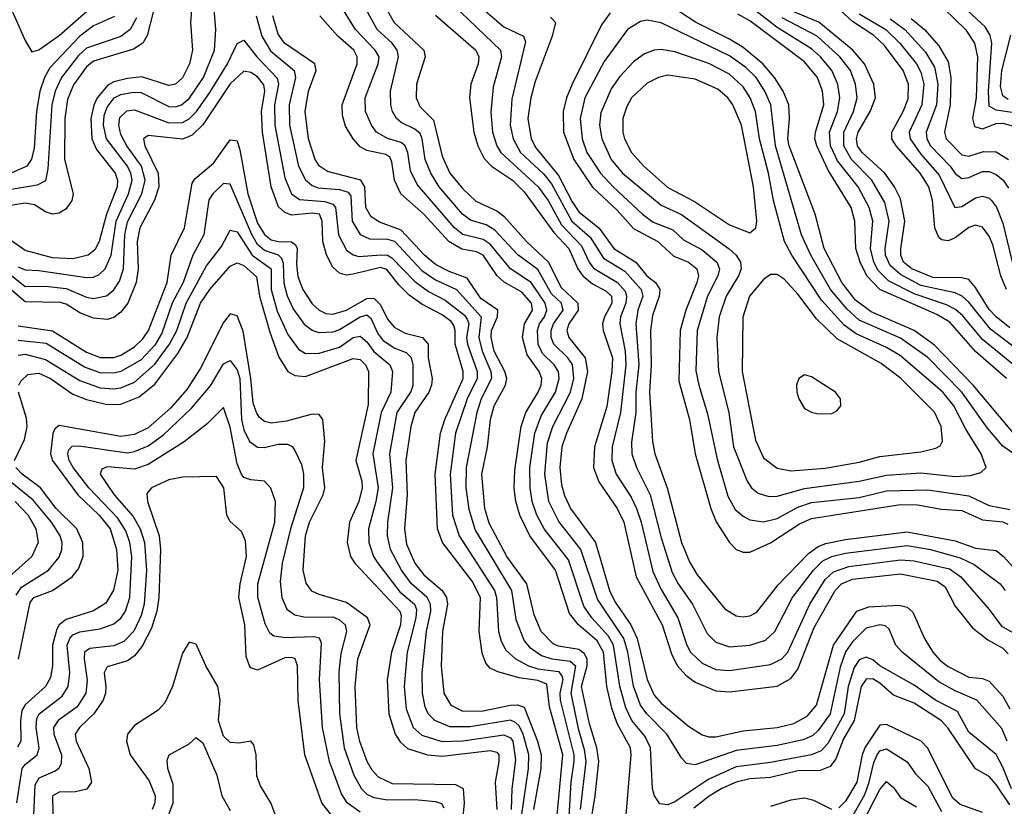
# Model space of a CAD drawing. Header units: inches. Extents: x 884549 to 1028252, y 526810 to 653624.
# Tile 437 of 656: x 921434 to 924314, y 621379 to 623679. Entities that reach past the tile are written whole.
import ezdxf

# ---------------------------------------------------------------- set-up
doc = ezdxf.new("R2010")
doc.units = ezdxf.units.IN
doc.header["$MEASUREMENT"] = 0
doc.layers.add('A9622', color=7, linetype='Continuous')

msp = doc.modelspace()

# ---------------------------------------------------------------- linework, layer by layer
at = {"layer": 'A9622', "color": 5}
for points, elevation in [([(921842.6, 623770), (921807.2, 623632.8), (921794.7, 623610), (921767.1, 623592.9), (921650, 623557.2), (921630, 623540.4), (921592.1, 623487.9), (921574.3, 623445.7), (921566.5, 623390), (921565.1, 623270), (921590.8, 623170), (921586.6, 623150), (921570, 623125.8), (921550, 623113), (921530, 623110.5), (921510, 623116.6), (921477.3, 623137.3), (921450, 623142.5), (921390, 623132.4)], 2620), ([(921941.3, 623770), (921934.3, 623670), (921939.6, 623590), (921931.3, 623550), (921910, 623509.1), (921890, 623490.6), (921870, 623486.1), (921791.4, 623511.4), (921750, 623506.9), (921710, 623496.8), (921692.4, 623487.6), (921661, 623450), (921651.2, 623428.8), (921642.5, 623390), (921645.1, 623330), (921659, 623299), (921713.8, 623230), (921720.8, 623210), (921719.7, 623190), (921688.3, 623110), (921666.5, 623030), (921653.7, 623006.3), (921634.1, 622990), (921590, 622979.9), (921530, 622983), (921450, 623004), (921410, 623032.2)], 2580), ([(921430, 622956.7), (921450, 622947.4), (921490, 622945.9), (921630, 622924.9), (921650, 622926.5), (921666.4, 622933.6), (921684, 622950), (921701.9, 622990), (921716.1, 623090), (921752.2, 623170), (921763, 623210), (921759.7, 623230), (921749.7, 623250), (921688, 623330), (921679.3, 623370), (921681.8, 623398.2), (921690, 623422.8), (921710.8, 623450), (921730, 623459.6), (921766.8, 623466.8), (921790, 623465.4), (921870, 623424.7), (921890, 623424), (921907.5, 623430), (921930, 623448.7), (921972.3, 623510), (922004.4, 623590), (922008.3, 623650), (921998.2, 623770)], 2560), ([(924322.6, 621570), (924306.4, 621606.4), (924234.1, 621690), (924170, 621716.8), (924123, 621743), (924015.6, 621830), (923996.4, 621850), (923977.6, 621897.6), (923966.5, 621906.5), (923950.1, 621910.1), (923910, 621899.7), (923870, 621859.7), (923850, 621831), (923834.2, 621785.8), (923804.5, 621650), (923770, 621601), (923753.6, 621586.4), (923725.9, 621574.1), (923650, 621557.1), (923530, 621542.8), (923410, 621501), (923384.5, 621504.5), (923370, 621520.7), (923327.5, 621590), (923268.8, 621650), (923250, 621675.2), (923230, 621731), (923213, 621830), (923200.8, 621870), (923124.5, 621984.5), (923075.6, 622130), (923011.5, 622211.5), (922982.2, 622270), (922970, 622350), (922978.2, 622441.8), (922993.2, 622490), (923045, 622590), (923055.2, 622630), (923051.1, 622671.1), (923037.9, 622690), (922996.4, 622730), (922988.8, 622750), (922988.4, 622770), (922995.4, 622790), (923023.6, 622830), (923019.1, 622850), (922990, 622876.9), (922950, 622948.3), (922891.2, 622991.2), (922823.6, 623063.6), (922798.5, 623078.5), (922752.6, 623092.6), (922729.4, 623110), (922661.1, 623190), (922636.5, 623230), (922619.9, 623270), (922611.7, 623330), (922605.5, 623345.5), (922590, 623358.9), (922550, 623378.2), (922536.8, 623390), (922524.8, 623410), (922519.3, 623430), (922518.4, 623470), (922541.9, 623570), (922538.5, 623590), (922523.8, 623610), (922479.9, 623650), (922425.2, 623750)], 2660), ([(921398, 623738), (921450, 623617.6), (921470, 623584.7), (921490, 623590.1), (921550, 623632.8), (921630, 623702.5)], 2680), ([(924335.6, 621430), (924310, 621494), (924290, 621531), (924210, 621596.1), (924176.8, 621656.8), (924112.4, 621690), (924050, 621733.8), (923950, 621790.1), (923930, 621808), (923910, 621815.8), (923890, 621807.7), (923875.1, 621784.9), (923857.7, 621730), (923845.3, 621650), (923797.5, 621562.5), (923778.8, 621541.2), (923750.4, 621529.6), (923630, 621507.2), (923530, 621494.7), (923450, 621458.7), (923350, 621392.8), (923330, 621383.6), (923306.8, 621386.8), (923290.7, 621410), (923285.4, 621430), (923279.4, 621550), (923263.4, 621583.4), (923225.1, 621630), (923206.8, 621666.8), (923190, 621730.2), (923171.3, 621850), (923156.6, 621876.6), (923108.1, 621930), (923084, 621964), (923039.4, 622099.4), (922968.4, 622190), (922946.5, 622230), (922933.1, 622270), (922927.1, 622310), (922926.6, 622370), (922941, 622470), (922959.7, 622520.3), (923001, 622590), (923012.3, 622630), (923010, 622650.1), (922997.1, 622670), (922963.3, 622703.3), (922951.1, 622730), (922949.2, 622770), (922954.6, 622790), (922968.8, 622810), (922976, 622830), (922971.5, 622850), (922930, 622910.9), (922870, 622950.3), (922810, 623022.5), (922790, 623035.7), (922730.8, 623050.8), (922706.1, 623070), (922596.9, 623196.9), (922576.9, 623236.9), (922569.3, 623290), (922561.6, 623310), (922550, 623319.5), (922510, 623331.3), (922477.6, 623350), (922463.3, 623370), (922445.3, 623410), (922444.3, 623450), (922482.8, 623550), (922485.6, 623570), (922473.5, 623590), (922416.3, 623650), (922367, 623730)], 2640), ([(922702.2, 623722.2), (922841, 623590), (922843.2, 623570), (922818.7, 623481.3), (922812.1, 623407.9), (922816.9, 623350), (922829.8, 623310), (922841.5, 623290), (922951.1, 623190), (922980.2, 623150), (923019.1, 623079.1), (923077.4, 623017.4), (923099.5, 622970), (923112.4, 622952.4), (923182.7, 622910), (923204.7, 622884.7), (923209.2, 622870), (923207.3, 622850), (923191.5, 622810), (923189.3, 622790), (923204.9, 622710), (923207.4, 622670), (923191.8, 622530), (923166.9, 622430), (923165.8, 622390), (923179, 622350), (923222.6, 622282.6), (923238.3, 622250), (923252.2, 622210), (923285.8, 622065.8), (923310, 622013.3), (923359.6, 621930), (923385.2, 621850), (923396.6, 621830), (923430, 621798), (923470, 621779.2), (923510, 621776), (923630, 621793.4), (923663.1, 621810), (923680.8, 621830), (923745.2, 621970), (923790, 622042.2), (923814.8, 622065.2), (923859.8, 622080.2), (924010, 622099.5), (924050, 622096.9), (924153.8, 622073.8), (924186.7, 622050), (924270, 621954.8), (924306.2, 621906.2), (924350, 621881.4)], 2740), ([(924341.3, 622470), (924223.1, 622610), (924110, 622727.3), (924050.3, 622770), (923924.7, 622824.7), (923879, 622859), (923838.9, 622910), (923786.9, 623010), (923760.6, 623110), (923685.1, 623310), (923681.3, 623330), (923685.8, 623390), (923683.4, 623430), (923667.7, 623470), (923641.7, 623510), (923607.9, 623550), (923550, 623597), (923510, 623622.1), (923411.1, 623671.1), (923330, 623724)], 2820), ([(924330, 622777.5), (924290, 622810.5), (924270, 622831.8), (924230, 622896.2), (924210, 622919.1), (924190, 622924.5), (924105.2, 622925.2), (924043.4, 622950), (924019.7, 622970), (924011.7, 622990), (924011.6, 623008.4), (924023.4, 623090), (924010, 623154.7), (923992.8, 623190), (923964.9, 623230), (923898.7, 623290), (923884.8, 623310), (923882.2, 623330), (923887.1, 623350), (923921.9, 623410), (923937, 623450), (923932.6, 623490), (923905.2, 623550), (923871.1, 623590), (923771.3, 623671.3), (923672.6, 623712.6)], 2720), ([(924320.9, 622890), (924304.3, 622930), (924280.7, 623020.7), (924270, 623045.6), (924250, 623071.9), (924230, 623078.2), (924210, 623071.4), (924170, 623041), (924150, 623032.3), (924130, 623035.1), (924122.1, 623042.1), (924111, 623070), (924103.7, 623150), (924093.8, 623190), (924068.4, 623230), (923997.9, 623310), (923985.4, 623330), (923985.5, 623350), (924018.3, 623410), (924032.6, 623447.4), (924034.2, 623490), (924018.5, 623530), (923963.4, 623603.4), (923932.8, 623632.8), (923870, 623673.6), (923810, 623728.5)], 2680), ([(924363.7, 623403.7), (924290, 623414.2), (924270, 623426.2), (924267.6, 623470), (924277.9, 623610), (924273.2, 623633.2), (924258.2, 623658.2), (924195.6, 623715.6)], 2560), ([(921775.9, 623684.1), (921757.1, 623650), (921730, 623629.8), (921630, 623595.5), (921606.2, 623573.8), (921556.9, 623510), (921538, 623470), (921528.7, 623430), (921517, 623243), (921510, 623208), (921485.1, 623194.9), (921290, 623162.4)], 2640), ([(921711.7, 623688.3), (921650, 623661.1), (921610, 623630.8), (921522.4, 623537.6), (921506.7, 623510), (921493.5, 623470), (921483.1, 623410), (921476.9, 623303.1), (921469.2, 623270.8), (921455.1, 623250), (921409.7, 623230.3)], 2660), ([(922126.1, 623690), (922142.6, 623630), (922167.4, 623587.4), (922236.7, 623530), (922241, 623510), (922222.9, 623430), (922223.3, 623370), (922250, 623250.2), (922270, 623210.1), (922290, 623193.9), (922307.5, 623187.5), (922370, 623181.9), (922394.9, 623174.9), (922402.6, 623162.6), (922406.4, 623090), (922430, 623051), (922457.8, 623037.8), (922510, 623037.4), (922530.9, 623030.9), (922610, 622945.8), (922650, 622918.7), (922712.1, 622890), (922783.7, 622810), (922777.1, 622750), (922786.7, 622710), (922811.9, 622650), (922814.2, 622630), (922784, 622570), (922771.8, 622530), (922740, 622370), (922739.5, 622310), (922747.7, 622247.7), (922766.9, 622186.9), (922872.8, 622010), (922885, 621925), (922910, 621862.7), (922924.9, 621844.9), (922960.6, 621820.6), (922990.2, 621810), (923044.1, 621804.1), (923059.5, 621790), (923046.2, 621710), (923067.3, 621607.3), (923085.5, 621545.5), (923089.9, 621510), (923073.5, 621370)], 2560), ([(923098, 621290), (923117.9, 621410), (923128.6, 621510), (923122.5, 621550), (923100.5, 621620.5), (923077.8, 621730), (923094.5, 621790), (923094.5, 621810), (923085.6, 621825.6), (923070, 621837.5), (923010, 621847.3), (922994.7, 621854.7), (922959.9, 621890), (922938.7, 621938.7), (922917.8, 622030), (922859.3, 622110), (922807.3, 622207.3), (922794.7, 622250), (922786, 622350), (922802.3, 622430), (922811.6, 622510), (922821.6, 622550), (922854.9, 622610), (922858.6, 622630), (922853.1, 622650), (922822.3, 622710), (922813.2, 622750), (922813.9, 622770), (922831.3, 622810), (922832.9, 622830), (922783.3, 622863.3), (922743.4, 622923.4), (922690, 622942.2), (922650, 622963.5), (922617.9, 622990), (922550, 623063.3), (922486.8, 623086.8), (922462.7, 623102.7), (922446.2, 623130), (922443.6, 623190), (922431.6, 623210), (922334.7, 623234.7), (922310.9, 623250.9), (922298.7, 623270), (922279, 623330), (922268.8, 623410), (922278.5, 623470), (922301.6, 623530), (922297.7, 623550), (922209, 623610), (922190, 623636.6), (922175, 623690)], 2580), ([(923205.8, 621330), (923222.6, 621530), (923220.8, 621550), (923181.8, 621621.8), (923166.1, 621666.1), (923151.8, 621730), (923142.1, 621830), (923123.4, 621863.4), (923068.8, 621910), (923042.8, 621942.8), (923001.4, 622070), (922926.2, 622170), (922897.3, 622230), (922885.5, 622270), (922880.3, 622310), (922882, 622362), (922900.9, 622490), (922914.2, 622530), (922951.1, 622590), (922959.5, 622610), (922961.4, 622630), (922953.9, 622650), (922918.9, 622698.8), (922905, 622750), (922911, 622790), (922934, 622830), (922931.5, 622850), (922902.5, 622882.5), (922851.6, 622911.6), (922830.4, 622930), (922790, 622990.5), (922770, 622999.6), (922727.6, 623007.6), (922689.5, 623030), (922616.4, 623110), (922549.4, 623170), (922530.3, 623210), (922523, 623263), (922516.5, 623276.5), (922505, 623285), (922450, 623295.8), (922430, 623307), (922409.3, 623330), (922387.4, 623367.4), (922378.6, 623398.6), (922377.8, 623430), (922421.7, 623550), (922421.2, 623570), (922411.9, 623590), (922364.4, 623630), (922312, 623690)], 2620), ([(922510, 623704.1), (922529.7, 623670), (922615.9, 623590), (922619.9, 623570), (922595.1, 623490), (922594, 623450), (922604.5, 623424.5), (922644.7, 623384.7), (922670, 623279.7), (922692.2, 623230), (922730, 623184.4), (922768.2, 623148.2), (922830, 623120.2), (922850, 623104.3), (922916.2, 623030), (922980.7, 622970), (923016.6, 622896.6), (923066.5, 622850), (923067.4, 622830), (923040.7, 622790), (923034.9, 622770), (923040.1, 622750), (923088.4, 622690), (923095.4, 622650), (923078, 622570), (923033.2, 622470), (923019.9, 622430), (923014, 622370), (923019.4, 622319.4), (923027.8, 622287.8), (923045.6, 622250), (923118.8, 622150), (923159.1, 622010), (923176.4, 621976.4), (923221.4, 621910), (923240.3, 621870), (923269.4, 621750), (923290, 621704.2), (923310, 621680.8), (923390, 621613.6), (923430, 621587.9), (923450, 621582.2), (923470, 621582.7), (923550, 621599.9), (923650, 621609.8), (923698.3, 621621.7), (923737.2, 621642.8), (923764.9, 621675.1), (923814.5, 621850), (923883.1, 621950), (923917.5, 621962.5), (924006.9, 621966.9), (924030, 621961.4), (924047, 621947), (924080.6, 621870), (924105.1, 621830), (924126, 621806), (924150, 621788.2), (924210, 621756.8), (924250, 621752.7), (924270, 621745.2), (924310, 621700.9), (924330, 621664.2)], 2680), ([(922650, 623691.5), (922768.3, 623590), (922776.7, 623570), (922775.1, 623550), (922754.2, 623490), (922750.1, 623449.9), (922762.9, 623350), (922774.5, 623310), (922793.1, 623273.1), (922814.6, 623250), (922875.9, 623210), (922910, 623175.7), (922996.3, 623056.3), (923040.4, 623010), (923067, 622950), (923081, 622930), (923110, 622906.6), (923150, 622885.1), (923165.3, 622870), (923166.2, 622850), (923144.5, 622810), (923138.8, 622790), (923141.1, 622770), (923167.9, 622690), (923165.8, 622650), (923152, 622548), (923115.3, 622430), (923112.8, 622370), (923127.9, 622327.9), (923181.3, 622250), (923201.5, 622210), (923237.7, 622050), (923313.5, 621910), (923341.7, 621821.7), (923358, 621790), (923382.9, 621762.9), (923410, 621742.6), (923470, 621716.7), (923510, 621714.3), (923650, 621730.8), (923690, 621753), (923710, 621780.3), (923758.1, 621901.9), (923819.3, 622010), (923837.9, 622030), (923870, 622043), (924010, 622058.5), (924117.8, 622037.8), (924140.7, 622020.7), (924170, 621964.7), (924220.9, 621900.9), (924266.1, 621866.1), (924310, 621841.2), (924325, 621825)], 2720), ([(922788.5, 623710), (922850, 623658.1), (922908.1, 623630), (922914.1, 623614.1), (922873.8, 623446.2), (922869.2, 623370), (922877.6, 623330), (922898.9, 623290), (922967.1, 623227.1), (922990, 623198.9), (923049.4, 623089.4), (923103.2, 623043.2), (923141.7, 622981.7), (923203.9, 622943.9), (923252.3, 622890), (923256.6, 622870), (923242.7, 622830), (923236.1, 622790), (923244.8, 622670), (923236.8, 622590), (923236.5, 622530), (923224, 622444), (923224.6, 622410), (923238, 622370), (923278.1, 622290), (923310, 622163.8), (923343.1, 622063.1), (923360.1, 622030), (923402, 621970), (923444.9, 621884.9), (923470, 621859.6), (923510, 621845.9), (923569.6, 621850.4), (923615.4, 621864.6), (923642.5, 621890), (923694.3, 621990), (923756, 622070), (923783.3, 622096.7), (923810, 622110), (923850, 622119.5), (924030, 622141.3), (924098.4, 622130), (924185.3, 622105.3), (924226.4, 622086.4), (924302.2, 622030), (924316.7, 622010)], 2760), ([(922986.3, 623686.3), (923001.1, 623670), (922991.3, 623630), (922942.4, 623497.6), (922929.3, 623450), (922920.8, 623390), (922929.8, 623330), (922943.7, 623303.7), (923010, 623223.6), (923050, 623146.1), (923070, 623116.8), (923129.5, 623069.5), (923171.9, 623010), (923235.9, 622970), (923268.1, 622930), (923293.9, 622910), (923306.5, 622890), (923304.7, 622870), (923285.6, 622814.4), (923279.4, 622770), (923281, 622670), (923276, 622590), (923285.4, 622445.4), (923292, 622410), (923328.4, 622310), (923369.5, 622150), (923393.5, 622093.5), (923415.6, 622055.6), (923496.8, 621956.8), (923530, 621935.9), (923550, 621933), (923570, 621936.6), (923590, 621947), (923653.1, 622026.9), (923741.6, 622118.4), (923770, 622139.2), (923792.3, 622147.7), (923850, 622159.3), (924030, 622182), (924170, 622155.8), (924230, 622134.1), (924290, 622126.7), (924312.2, 622110), (924348.9, 622068.9)], 2780), ([(923161.1, 623698.9), (923136, 623664), (923049.8, 623490.2), (923033.4, 623450), (923023.5, 623410), (923024.9, 623350), (923055.5, 623270), (923110, 623189.5), (923181.6, 623121.6), (923230, 623068.1), (923300.8, 623030), (923347.3, 622987.3), (923390.1, 622970), (923415, 622950), (923419.5, 622930), (923414.7, 622910), (923382.8, 622830), (923366.1, 622770), (923362.1, 622622.1), (923392.9, 622510), (923410.1, 622410), (923455.6, 622250), (923471.2, 622211.2), (923510, 622150.8), (923530.2, 622130), (923550, 622122), (923570, 622122.5), (923630, 622149.4), (923715.1, 622204.9), (923750, 622220.8), (924010, 622261.2), (924060.2, 622260.2), (924130, 622247.6), (924190, 622244.4), (924250, 622217), (924310, 622210.7), (924324, 622204)], 2820), ([(924320.5, 622630), (924230, 622709.1), (924154.3, 622794.3), (924116.6, 622816.6), (923950, 622890), (923912.2, 622930), (923892.6, 622970), (923880, 623010), (923877.1, 623090), (923866.4, 623130), (923798.6, 623238.6), (923765.3, 623310), (923760.2, 623330), (923761.5, 623350), (923786.2, 623430), (923782.1, 623470), (923767.4, 623510), (923730, 623555.3), (923570, 623675.3), (923535, 623695)], 2780), ([(924345.8, 622665.8), (924250, 622743.5), (924192.8, 622812.8), (924171.7, 622831.7), (924145.4, 622845.4), (924050, 622877.3), (923975.5, 622915.5), (923945.6, 622945.6), (923932.8, 622970), (923923.1, 623010), (923929.4, 623090), (923919.3, 623130), (923887.1, 623190), (923826.1, 623266.1), (923805.6, 623310), (923802.7, 623350), (923826, 623410), (923832.8, 623450), (923827, 623490), (923809.9, 623530), (923776.5, 623570), (923750, 623593.7), (923650, 623656), (923579.1, 623710)], 2760), ([(924376, 622696), (924273.8, 622773.8), (924210, 622853.4), (924190.8, 622870.8), (924170, 622880.3), (924070, 622902), (924010, 622933.8), (923980.4, 622960.4), (923967, 622990), (923965.7, 623010), (923977.5, 623090), (923964.6, 623144.6), (923926.8, 623210), (923866.8, 623270), (923844.4, 623310), (923844.5, 623350), (923872.9, 623410), (923883.5, 623450), (923878.9, 623490), (923864, 623530), (923833.4, 623570), (923767.2, 623630), (923663.9, 623683.9)], 2740), ([(923890, 623695.9), (923967.1, 623650), (924008.9, 623610), (924057, 623550), (924070, 623525), (924079.2, 623490), (924073.3, 623430), (924035.9, 623350), (924038.6, 623330), (924070, 623285.4), (924123.8, 623223.8), (924169.2, 623129.2), (924190, 623132.3), (924230, 623157.5), (924250, 623163.1), (924270, 623156.9), (924276.7, 623150), (924290.8, 623130.8), (924310, 623083.7), (924341.5, 622950)], 2660), ([(924137.8, 623710), (924200.8, 623650), (924226.8, 623610), (924235.2, 623570), (924231.4, 623450), (924221.5, 623390), (924226.8, 623366.8), (924250, 623359.8), (924290, 623374.9), (924310, 623375.8), (924361.3, 623361.3)], 2580), ([(924450, 622335.1), (924310, 622431.8), (924264.5, 622484.5), (924189.9, 622590), (924090, 622691.3), (924010, 622748), (923890, 622800.5), (923853.5, 622833.5), (923806.1, 622890), (923748.4, 622990), (923721.2, 623050), (923644.4, 623310), (923631, 623430), (923613.6, 623470), (923587.9, 623510), (923558.5, 623538.5), (923510, 623572.9), (923310, 623669.6), (923270, 623677.3), (923250, 623673.7), (923212.1, 623650), (923143.8, 623556.2), (923087, 623450), (923073.7, 623390), (923079, 623330), (923092.9, 623290), (923133.5, 623230), (923170, 623190.1), (923256.2, 623110), (923287, 623087), (923344.5, 623064.5), (923375.5, 623035.5), (923430, 623005.8), (923473.7, 622970), (923481.3, 622950), (923476.5, 622930), (923445.7, 622870), (923415.7, 622770), (923412.3, 622652.3), (923420.4, 622610), (923446.4, 622526.4), (923473.9, 622393.9), (923505.8, 622285.8), (923527.1, 622247.1), (923550, 622227.2), (923570, 622216.8), (923610, 622210.8), (923650, 622221), (923710, 622254.2), (923750, 622267.5), (923890, 622282), (923970, 622301.3), (924090, 622304.1), (924210, 622286.6), (924270, 622259), (924330, 622247.4)], 2840), ([(923980.7, 623680.7), (924023.2, 623650), (924083.3, 623583.3), (924110, 623539.9), (924119.7, 623490), (924115.6, 623430), (924085.9, 623350), (924087.8, 623330), (924098, 623310), (924156.1, 623250), (924170, 623229.1), (924190, 623214.8), (924210, 623217.2), (924250, 623234.8), (924270, 623234.8), (924290, 623226.2), (924310.3, 623210), (924326.5, 623186.5)], 2640), ([(924042.1, 623682.1), (924080.4, 623650), (924122.2, 623602.2), (924150, 623555.3), (924158, 623510), (924155.5, 623430), (924138.7, 623350), (924143.9, 623330), (924190, 623283.6), (924210, 623279.3), (924253.1, 623293.1), (924290, 623292.5), (924326.5, 623270)], 2620), ([(924325.8, 623445.8), (924310, 623455.7), (924303, 623483), (924307.2, 623530), (924333.2, 623633.2)], 2540), ([(921390, 622947), (921450, 622898.7), (921510, 622899.4), (921570, 622892.9), (921630, 622867.8), (921650, 622863.8), (921688.2, 622871.8), (921710, 622889.2), (921725.8, 622914.2), (921738, 622950), (921741.8, 623050), (921750, 623087.6), (921791.2, 623170), (921801, 623210), (921790.6, 623250), (921747.3, 623310), (921730, 623342.8), (921723.9, 623370), (921727.5, 623392.5), (921747.7, 623412.3), (921770, 623415.3), (921870, 623377.1), (921910, 623378.1), (921930, 623388.7), (921951.8, 623410), (921990, 623466.1), (922041.6, 623550), (922070, 623608.7), (922090, 623619.1), (922127.4, 623570), (922187.7, 623507.7), (922190.9, 623490), (922179.9, 623430), (922180.2, 623370), (922210, 623216.2), (922229.3, 623169.3), (922253.1, 623153.1), (922326.8, 623146.8), (922350, 623139.1), (922357.7, 623130), (922366.4, 623050), (922390, 623005), (922410, 622991.1), (922426.5, 622986.5), (922491.6, 622991.6), (922510, 622990.3), (922523, 622983), (922590, 622913.3), (922630, 622884.3), (922678.6, 622858.6), (922735, 622815), (922743.5, 622803.5), (922747.6, 622790), (922741.5, 622750), (922744.5, 622730), (922772.2, 622650), (922771.9, 622630), (922743.5, 622570), (922709.1, 622470), (922693.2, 622350), (922699.8, 622230), (922719.9, 622170), (922823.1, 622010), (922829.1, 621990), (922834.4, 621890), (922842.2, 621862.2), (922855.9, 621835.9), (922884.7, 621810), (922922.5, 621790), (922950, 621781.1), (923010, 621773.9), (923020.3, 621760.3), (923023, 621750), (923014.1, 621710), (923014.7, 621690), (923054.8, 621530), (923055.5, 621510), (923046.4, 621450), (923040.3, 621350)], 2540), ([(923006.1, 621353.9), (923023.1, 621530), (922984.2, 621670), (922976.3, 621736.3), (922950, 621747.5), (922895.3, 621755.3), (922832.7, 621772.7), (922810, 621783.6), (922797.7, 621797.7), (922787, 621827), (922777.8, 621890), (922782.3, 621990), (922757.2, 622037.2), (922670.7, 622150), (922655.8, 622190), (922649.4, 622350), (922665.2, 622470), (922677.8, 622510), (922731.6, 622630), (922730.9, 622650), (922707.6, 622730), (922708.3, 622770), (922704.5, 622784.5), (922696.4, 622796.4), (922670, 622816.1), (922610, 622846.8), (922573.8, 622873.8), (922543.2, 622903.2), (922508, 622948), (922490, 622954.6), (922410, 622934.4), (922390, 622932), (922370, 622937.5), (922350, 622955.7), (922331.3, 622991.3), (922320.9, 623030), (922319.3, 623090), (922310.7, 623110), (922290, 623113.3), (922230, 623107.3), (922210, 623114.9), (922191.2, 623131.2), (922170, 623190), (922144.3, 623350), (922141.8, 623410), (922151, 623470), (922148.4, 623488.4), (922130, 623511.6), (922110, 623524.3), (922090, 623528), (922050, 623491), (921970, 623371.7), (921939, 623341), (921910, 623329.3), (921810, 623339.8), (921796.8, 623330), (921800.6, 623310), (921839.5, 623230), (921841.1, 623190), (921828.6, 623151.4), (921785.6, 623070), (921778.2, 623030), (921781.1, 622950), (921775, 622910), (921750.5, 622850), (921730, 622823.4), (921710, 622808.5), (921690, 622802.6), (921650, 622805.8), (921610, 622822.2), (921570, 622847.5), (921552.3, 622852.3), (921450, 622853.7), (921410, 622887.6)], 2520), ([(921430, 622783.5), (921530, 622769.6), (921630, 622706.6), (921670, 622691.5), (921710, 622691.3), (921730, 622697.8), (921770, 622722.3), (921794.5, 622745.5), (921811.3, 622770), (921865.7, 622910), (921876.9, 622990), (921916.3, 623070), (921938.9, 623201.1), (921946.6, 623213.4), (922001.2, 623258.8), (922050, 623327.2), (922065.7, 623325.7), (922070, 623324.8), (922078.3, 623298.3), (922101.4, 623170), (922130, 623083.5), (922150, 623050.9), (922170, 623035.6), (922190, 623030), (922229.6, 623029.6), (922240.5, 623020.5), (922245.4, 623010), (922243.9, 622963.9), (922248.2, 622928.2), (922262.5, 622890), (922290, 622848.4), (922310, 622829.4), (922330, 622820.1), (922350, 622818.3), (922390, 622830), (922450, 622863.4), (922470, 622864.7), (922490, 622845.4), (922510, 622803.7), (922530, 622780.1), (922562, 622762), (922612.7, 622750), (922629.1, 622730), (922629.2, 622690), (922640.5, 622630), (922638.8, 622610), (922630.8, 622590), (922590.3, 622530), (922578, 622490), (922563.4, 622390), (922567.3, 622290), (922559.5, 622190), (922565.5, 622145.5), (922589.7, 622089.7), (922615.9, 622055.9), (922669.7, 622010), (922682.6, 621990), (922686, 621970), (922671, 621890), (922667.3, 621790), (922674.4, 621710), (922695.4, 621675.4), (922730, 621657.5), (922790, 621658), (922870, 621675.1), (922890, 621676), (922909.6, 621669.6), (922949, 621570), (922959.3, 621530), (922958.4, 621490), (922937.4, 621370)], 2480), ([(922901.7, 621350), (922922.4, 621490), (922923.8, 621530), (922907, 621590), (922894.8, 621614.8), (922884.7, 621624.7), (922870, 621631.2), (922751.6, 621611.6), (922692, 621612), (922648.1, 621630), (922629.2, 621649.2), (922620.1, 621670), (922612.7, 621710), (922611.1, 621770), (922624.5, 621890), (922636.8, 621950), (922636.2, 621970), (922625.8, 621990), (922579.9, 622030), (922551, 622070), (922519.1, 622130), (922510.3, 622170), (922511.3, 622210), (922526, 622310), (922516.8, 622410), (922538.4, 622530), (922578.5, 622590), (922584.7, 622610), (922585.2, 622670), (922580.4, 622690), (922565.3, 622705.3), (922530, 622718.6), (922499.2, 622739.2), (922481.9, 622761.9), (922462.9, 622802.9), (922450, 622814.6), (922430, 622809), (922370, 622772.4), (922350, 622764.9), (922310, 622763.5), (922290, 622770.1), (922270, 622784.8), (922234.3, 622834.3), (922217.3, 622870), (922207.8, 622907.8), (922206.2, 622966.2), (922201, 622981), (922190.8, 622990.8), (922150, 623004.1), (922130, 623021.8), (922112.3, 623052.3), (922050, 623197.7), (922038.9, 623198.9), (922030, 623199.5), (921999.3, 623170), (921987.7, 623152.3), (921973.3, 623050), (921940.2, 622990), (921912.2, 622910), (921880.1, 622850), (921850, 622762.1), (921830, 622727.1), (921790, 622684.6), (921730, 622650.5), (921710, 622645.4), (921670, 622646.3), (921623.4, 622663.4), (921511.8, 622731.8), (921430, 622740.8)], 2460), ([(921430, 622698.2), (921450, 622701), (921510, 622684.9), (921610, 622623.5), (921670, 622602.4), (921710, 622599.6), (921730, 622602.7), (921770, 622619.1), (921830, 622671.7), (921872.4, 622730), (921893.5, 622770), (921920.7, 622850), (921981.1, 622958.9), (922024.8, 623015.2), (922050, 623063), (922070, 623058.3), (922114.3, 622990), (922169.5, 622950), (922170, 622890), (922187.1, 622827.1), (922218.5, 622758.5), (922250, 622715.4), (922270, 622703.3), (922310, 622704), (922370, 622721.2), (922410, 622749.5), (922430, 622753.1), (922450, 622736.9), (922470, 622709.2), (922516.5, 622670), (922524.6, 622650), (922519.4, 622590), (922491.6, 622530), (922467.4, 622410), (922482.7, 622310), (922476.3, 622270), (922454.1, 622190), (922455.2, 622150), (922468.8, 622110), (922481.9, 622090), (922546.3, 622006.3), (922589.4, 621970), (922594.5, 621954.5), (922592.5, 621930), (922568, 621830), (922558.5, 621730), (922564.3, 621664.3), (922585.4, 621610), (922610, 621587.1), (922668.7, 621568.7), (922730, 621571), (922850, 621588), (922870, 621579.9), (922876.9, 621570), (922884.4, 621515.6), (922873.3, 621430), (922871.3, 621370)], 2440), ([(921432, 622610), (921437.9, 622622.1), (921458.3, 622641.7), (921490, 622645.2), (921524.4, 622630), (921590, 622584.4), (921630, 622568.4), (921690, 622553.5), (921730, 622554.6), (921783.4, 622576.6), (921830, 622613.3), (921896.9, 622703.1), (921924.3, 622750), (921963.2, 622850), (921990, 622890.4), (922050, 622958.3), (922070, 622968.2), (922090, 622960.5), (922127.2, 622927.2), (922136, 622870), (922165.5, 622765.5), (922192.1, 622692.1), (922218.7, 622650), (922238.6, 622638.6), (922270, 622635.9), (922410, 622688), (922430, 622685.1), (922445.9, 622670), (922454.5, 622650), (922453.8, 622553.8), (922417.3, 622390), (922434.6, 622330), (922436.2, 622310), (922426.6, 622270), (922399.3, 622210), (922391.7, 622150), (922402.3, 622110), (922414.5, 622090), (922546.4, 621950), (922550, 621937.2), (922547.6, 621910), (922521.4, 621830), (922509.5, 621749.5), (922514.3, 621650), (922532.9, 621590), (922547.5, 621567.5), (922568.7, 621548.7), (922626.7, 621530), (922670, 621526.4), (922810, 621542.6), (922830, 621537.4), (922835.5, 621530), (922836, 621510), (922825, 621450), (922829.6, 621370)], 2420), ([(922727.1, 621310), (922735.5, 621390), (922732.7, 621430), (922710, 621442), (922525.1, 621445.1), (922484.2, 621464.2), (922465.1, 621485.1), (922450.7, 621510), (922429.2, 621569.2), (922420.7, 621610), (922415.4, 621730), (922422.8, 621810), (922459.5, 621910), (922451.7, 621930), (922390, 621974.9), (922310, 621998), (922288.4, 622008.4), (922271.9, 622031.9), (922263, 622070), (922270.4, 622170.4), (922281.9, 622210), (922322.3, 622290), (922326.3, 622310), (922319.8, 622370), (922327, 622447), (922320.8, 622510), (922310, 622524.3), (922290, 622525.2), (922214.6, 622505.4), (922170, 622499.5), (922150, 622504.3), (922136.1, 622516.1), (922126.4, 622530), (922117.5, 622557.5), (922110.6, 622630), (922087.8, 622767.8), (922070, 622812.7), (922050, 622818.5), (922030, 622793.4), (921962, 622658), (921922.8, 622597.2), (921876, 622544), (921810, 622485.5), (921770, 622466.6), (921730, 622460.2), (921550, 622492.5), (921537.2, 622482.8), (921531.4, 622468.6), (921523.9, 622410), (921530.4, 622390), (921604.3, 622290), (921666.5, 622230), (921698.4, 622190), (921717.8, 622130), (921720.9, 622070), (921708.6, 622011.4), (921686.5, 621973.5), (921649.7, 621950.3), (921570, 621925.1), (921550, 621910.1), (921543.2, 621896.8), (921530.4, 621850), (921530.2, 621789.8), (921524.3, 621755.7), (921509.9, 621730), (921450, 621675.7), (921440.8, 621659.2), (921436.2, 621630), (921437.5, 621570), (921427.9, 621552.1)], 2380), ([(921425.9, 621390), (921441.5, 621490), (921450, 621501.9), (921485.1, 621530), (921491, 621549), (921482.8, 621610), (921484.4, 621635.6), (921491, 621650), (921558.4, 621701.6), (921576.2, 621730), (921581.3, 621770), (921573.5, 621850), (921580.5, 621870), (921590, 621880.9), (921610, 621889.6), (921670, 621897.8), (921710, 621912.3), (921730, 621929.3), (921743.7, 621950), (921756, 621990), (921762.1, 622110), (921756.4, 622150), (921744.8, 622184.8), (921721.7, 622221.7), (921636.6, 622310), (921590.7, 622370), (921578.8, 622390), (921574.8, 622410), (921578.4, 622421.6), (921587.9, 622432.1), (921607.4, 622432.6), (921750, 622412.5), (921770, 622416.3), (921810, 622433.4), (921855, 622465), (921936.4, 622543.6), (921992, 622608), (922030, 622673), (922050, 622682.3), (922070, 622654.7), (922078.6, 622630), (922083.5, 622510), (922090, 622479.8), (922106, 622446), (922130, 622428.8), (922150, 622428.2), (922190, 622438.2), (922217.6, 622437.6), (922230.8, 622430.8), (922239, 622419), (922258.1, 622378.1), (922264, 622350), (922264.5, 622310), (922226.8, 622190), (922202, 622090), (922196.5, 622036.5), (922201.1, 621990), (922215.8, 621955.8), (922238.6, 621938.6), (922270, 621932.1), (922350, 621933.1), (922370, 621924.9), (922386.1, 621910), (922390.4, 621890), (922373.5, 621826.5), (922367.6, 621772.4), (922369.8, 621650), (922383.4, 621550), (922411.5, 621470), (922434.4, 621430), (922450, 621415), (922470, 621405), (922510, 621398.4), (922590, 621398.9), (922650, 621393.3), (922667.5, 621387.5), (922675.2, 621375.2)], 2360), ([(921419.4, 622390), (921448.4, 622451.6), (921456.6, 622490), (921454, 622514), (921430.5, 622590)], 2420), ([(922430, 621362.1), (922391.6, 621390), (922375.4, 621415.4), (922340.2, 621510), (922319.8, 621610), (922311, 621749), (922316.7, 621856.7), (922311.1, 621871.1), (922294.8, 621874.8), (922211.7, 621871.7), (922177.1, 621877.1), (922165.6, 621885.6), (922152.3, 621912.3), (922131, 621990), (922130.9, 622030), (922180.4, 622210), (922182.3, 622270), (922169.2, 622309.2), (922150, 622329.4), (922110, 622333.4), (922090, 622340.1), (922083.1, 622350), (922070, 622380.8), (922050, 622487.3), (922030, 622544.7), (921982.3, 622497.7), (921915.3, 622444.7), (921810, 622378.8), (921770, 622365), (921690, 622371.8), (921675, 622365), (921669.9, 622350), (921710.3, 622290), (921766.6, 622226.6), (921786.2, 622190), (921799.6, 622150), (921805, 622070), (921798, 621970), (921790, 621937.3), (921768.3, 621891.7), (921738.7, 621861.3), (921710, 621848.1), (921639.5, 621840.5), (921623.9, 621830), (921622.4, 621810), (921632.1, 621747.9), (921627.9, 621710), (921602.4, 621670), (921546.6, 621630), (921533.2, 621610), (921534.3, 621590), (921556.2, 621530), (921555.5, 621504.5), (921548.9, 621490), (921538.1, 621481.9), (921490, 621461.3), (921479, 621441), (921472.3, 621310)], 2340), ([(921431, 621809), (921464.5, 621975.5), (921476, 621990), (921530.4, 622010), (921588, 622050), (921606.7, 622073.3), (921620.3, 622110), (921619.1, 622150), (921601.8, 622190), (921541.4, 622250), (921494.8, 622310), (921441.4, 622350), (921422.6, 622370)], 2420), ([(921423.6, 621996.4), (921440, 622020), (921518.1, 622070), (921550, 622107.7), (921557.6, 622130), (921558.5, 622150), (921553.1, 622170), (921527, 622210), (921474.1, 622274.1), (921380.1, 622350)], 2440), ([(922348.8, 621350), (922318.3, 621390), (922268.1, 621530), (922248.9, 621688.9), (922246.6, 621790), (922240.2, 621810), (922230, 621814.6), (922210, 621813.4), (922130, 621777.5), (922110, 621784.3), (922106.5, 621790), (922097.1, 621817.1), (922093, 621910), (922075.6, 621990), (922079.1, 622030), (922097.8, 622110), (922095, 622155), (922082.7, 622182.7), (922050, 622212.2), (922040.1, 622230), (922031.7, 622310), (922010, 622343.2), (921910, 622341.9), (921870, 622334.1), (921819.8, 622310), (921806.5, 622293.5), (921808.3, 622270), (921842.1, 622170), (921846.2, 622130), (921841.4, 621990), (921835.2, 621950), (921819.9, 621900.1), (921792.8, 621847.2), (921770, 621818.8), (921750, 621805), (921690, 621787), (921681.1, 621770), (921686.4, 621730), (921685.7, 621710), (921678.6, 621690), (921651.1, 621650), (921609.1, 621610), (921596.7, 621590), (921599.6, 621570), (921636.1, 621490), (921644.1, 621450), (921630.3, 621429.7), (921597.9, 621422.1), (921550, 621420.8), (921530.3, 621409.7), (921532.6, 621310)], 2320), ([(921420.9, 622270), (921458.7, 622230), (921481.9, 622190), (921488.1, 622150), (921469.5, 622110), (921403.1, 622050)], 2460), ([(922191, 621330), (922169.1, 621390), (922139, 621439), (922127.7, 621467.7), (922126, 621530), (922119.5, 621559.5), (922110, 621570.1), (922076.1, 621563.9), (922050, 621566.1), (922030, 621584.1), (922015.9, 621630), (922020.3, 621690), (922013.5, 621730), (921978.7, 621790), (921950, 621853.1), (921930, 621858.9), (921910, 621827), (921881.5, 621730), (921858.4, 621681.6), (921839.4, 621660.6), (921770, 621615.4), (921749.9, 621590), (921746.5, 621570), (921757, 621530), (921813.4, 621453.4), (921830.5, 621410), (921829.4, 621390), (921821.5, 621370)], 2280), ([(924330, 621383.8), (924290, 621443.5), (924270, 621466.1), (924229.4, 621489.4), (924149, 621609), (924130, 621629.3), (924050, 621681), (923990, 621704.3), (923950, 621739.7), (923930, 621751.5), (923910, 621750.6), (923895.9, 621730), (923875.2, 621630), (923843.4, 621576.6), (923821.5, 621518.5), (923804.4, 621495.6), (923775.5, 621484.5), (923710, 621482.8), (923630, 621463.9), (923570, 621459.4), (923530, 621449.6), (923488.2, 621431.8), (923450.8, 621409.2), (923406.4, 621373.6)], 2620), ([(924250, 621361.6), (924184.9, 621384.9), (924163.2, 621403.2), (924089.1, 621550), (924070.8, 621570), (923970, 621618.7), (923950, 621617), (923907.5, 621552.5), (923898.4, 621530), (923883, 621450), (923850, 621394.1), (923830, 621374.6)], 2580), ([(921863.5, 621336.5), (921883.4, 621390), (921883.3, 621443.3), (921867.7, 621490), (921865.4, 621514.6), (921871.3, 621530), (921930, 621561.7), (921950, 621580.3), (921970, 621565.3), (922011, 621470), (922025.5, 621410), (922050, 621366.9)], 2260), ([(923850, 621313.3), (923905.8, 621414.2), (923919.2, 621450), (923932.1, 621507.9), (923942.4, 621530), (923950, 621541.5), (923970, 621547), (924029.7, 621509.7), (924054, 621474), (924090, 621438.7), (924130, 621364.5)], 2560), ([(923899.5, 621330), (923950, 621429), (923970, 621451.8), (923990, 621434), (924010, 621405.4), (924057.6, 621377.6)], 2540), ([(923810, 621370.1), (923756.6, 621396.6), (923730, 621402.7), (923690, 621397.8), (923630, 621379.3)], 2580)]:
    msp.add_lwpolyline(points, dxfattribs=dict(at, elevation=elevation))
for points, elevation in [([(923310, 623591.1), (923290, 623589.5), (923261.4, 623578.6), (923230, 623555), (923190, 623512.9), (923163.8, 623476.2), (923134, 623406), (923130.1, 623370), (923136.5, 623330), (923164.2, 623270), (923197.5, 623230), (923310, 623136.5), (923370, 623108.8), (923509.1, 623009.1), (923529.7, 622990), (923542.3, 622970), (923544.1, 622950), (923536.7, 622930), (923500.8, 622870), (923480.5, 622810), (923473.2, 622750), (923477.7, 622650), (923508.8, 622530), (923522.3, 622430), (923562.3, 622330), (923575.1, 622310), (923594.5, 622294.5), (923625.4, 622285.4), (923650, 622285.7), (923730, 622308.7), (923889.8, 622329.8), (923970, 622346.9), (924070, 622354.1), (924170, 622343.6), (924214, 622346), (924245.3, 622354.7), (924260.7, 622370), (924246.3, 622410), (924201.5, 622481.5), (924166, 622550), (924134.6, 622590), (924010, 622696.3), (923970, 622720.4), (923880.8, 622760.8), (923845.7, 622785.7), (923779.1, 622859.1), (923692.4, 622990), (923671.4, 623030), (923638.9, 623150), (923624, 623230), (923598.4, 623330), (923586.1, 623410), (923570.8, 623450), (923550, 623482.4), (923510, 623519.3), (923450, 623550.8), (923350, 623584.9)], 2860), ([(923330, 623516.3), (923302.8, 623510), (923270, 623493.4), (923224.1, 623450), (923210, 623425.3), (923198.4, 623390), (923198.3, 623350), (923202.9, 623330), (923223.3, 623290), (923259.3, 623250), (923330, 623188.4), (923407.6, 623147.6), (923510, 623078.7), (923570, 623055.8), (923587.8, 623070), (923590.7, 623089.3), (923580.9, 623190), (923545.8, 623370), (923520.4, 623430), (923505.4, 623450), (923475.8, 623475.8), (923410, 623505.2)], 2880), ([(923650, 622934), (923630, 622933.7), (923610, 622918.8), (923568.9, 622870), (923548.9, 622808.9), (923546.9, 622650), (923585.9, 622450), (923610, 622397.9), (923650, 622367.8), (923690, 622360.3), (923790, 622368.2), (923890, 622384.8), (923950, 622401.8), (924070, 622415.5), (924113.9, 622426.1), (924126.6, 622433.4), (924133.6, 622446.4), (924129.1, 622490), (924110, 622531.5), (924010, 622631), (923953.7, 622673.7), (923825.6, 622745.6), (923764.4, 622804.4), (923710, 622876.6), (923670, 622919.9)], 2880), ([(923730, 622640.2), (923712.9, 622630), (923705.9, 622610), (923707.5, 622590), (923713.2, 622570), (923730, 622542.6), (923750, 622531.1), (923770, 622526.1), (923810, 622527.1), (923824.5, 622535.5), (923835.5, 622550), (923834.6, 622570), (923820.8, 622590), (923750, 622635)], 2920)]:
    msp.add_lwpolyline(points, close=True, dxfattribs=dict(at, elevation=elevation))

doc.saveas('drawing.dxf')
